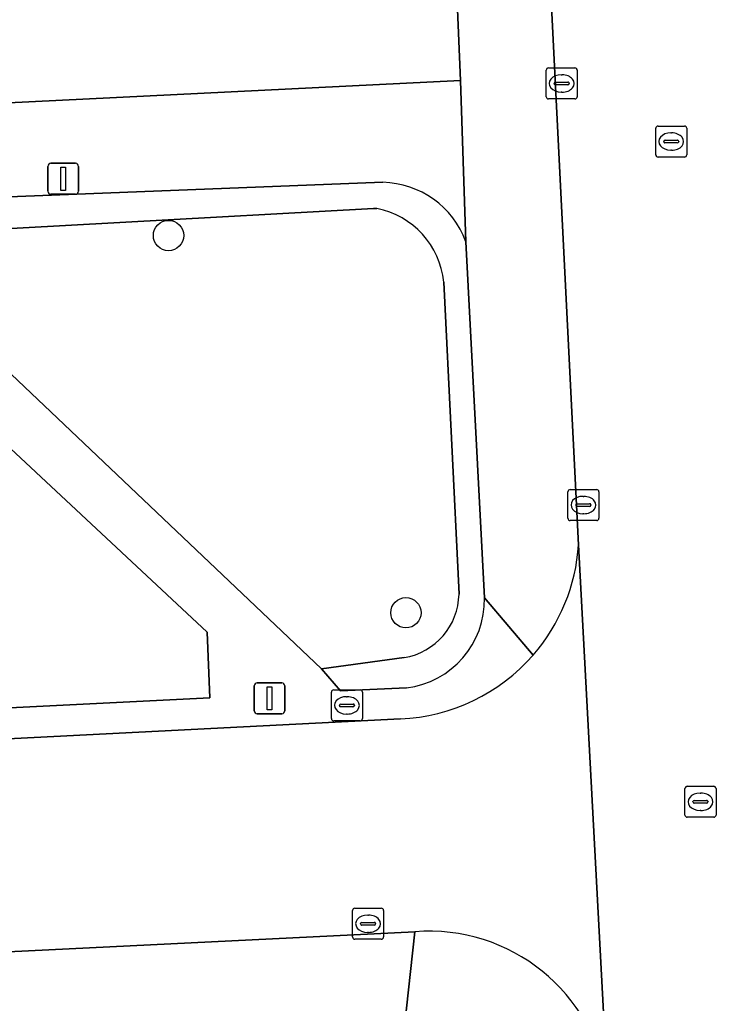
# Model space of a CAD drawing. Extents: x 161084 to 161928, y 385354 to 386522.
# Drawn here: x 161794.81 to 161817.92, y 386010 to 386041.73 of the extents above; entities that cross this region are included whole.
import ezdxf

# ---------------------------------------------------------------- set-up
doc = ezdxf.new("R2010")
doc.units = 0
for name, color, linetype in [('IMGEO_Boom', 7, 'Continuous'), ('IMGEO_Erf', 7, 'Continuous'), ('IMGEO_Groenvoorziening', 7, 'Continuous'), ('IMGEO_Haag', 7, 'Continuous'), ('IMGEO_Kolk', 7, 'Continuous'), ('IMGEO_Lichtmast', 7, 'Continuous'), ('IMGEO_Rijbaan_lokaal_open', 7, 'Continuous'), ('IMGEO_Rioolput', 7, 'Continuous'), ('IMGEO_Voetpad_open', 7, 'Continuous')]:
    doc.layers.add(name, color=color, linetype=linetype)

msp = doc.modelspace()

# ---------------------------------------------------------------- linework, layer by layer
at = {"layer": 'IMGEO_Boom'}
for centre in [(161799.607, 386034.768), (161807.262, 386022.598)]:
    msp.add_circle(centre, 0.489, dxfattribs=at)
at = {"layer": 'IMGEO_Erf'}
msp.add_lwpolyline([(161712.882, 386035.02), (161809.017, 386039.766), (161808.142, 386060.669), (161808.116, 386060.932), (161808.066, 386061.192), (161807.993, 386061.446), (161807.898, 386061.693), (161807.781, 386061.93), (161807.644, 386062.156), (161807.486, 386062.369), (161807.311, 386062.566), (161807.118, 386062.748), (161806.91, 386062.911), (161806.689, 386063.055), (161806.455, 386063.179), (161806.211, 386063.281), (161805.959, 386063.362), (161805.701, 386063.419), (161805.439, 386063.453), (161805.175, 386063.463), (161805.045, 386063.46), (161792.178, 386062.785)], dxfattribs=at)
at = {"layer": 'IMGEO_Groenvoorziening'}
for points in [[(161806.517, 386036.484), (161789.793, 386035.836), (161789.844, 386034.734), (161806.215, 386035.635), (161806.327, 386035.641)], [(161806.327, 386035.641), (161806.215, 386035.635), (161789.844, 386034.734), (161804.543, 386020.794), (161807.204, 386021.15)], [(161809.797, 386023.078), (161809.195, 386034.569)], [(161808.975, 386023.201), (161808.483, 386033.268)], [(161808.483, 386033.268), (161808.975, 386023.201)], [(161807.204, 386021.15), (161804.543, 386020.794), (161805.153, 386020.082), (161807.28, 386020.175)]]:
    msp.add_lwpolyline(points, dxfattribs=at)
msp.add_lwpolyline([(161788.496, 386033.51), (161786.529, 386033.458), (161774.966, 386020.629), (161775.14, 386018.561), (161800.937, 386019.853), (161800.853, 386021.976)], close=True, dxfattribs=at)
for centre, radius, start, end in [((161806.451, 386033.562), 2.923, 20.1506, 88.7133), ((161805.795, 386032.992), 2.702, 5.8642, 78.6495), ((161805.795, 386032.992), 2.702, 5.8642, 78.6495), ((161806.861, 386023.236), 2.114, 279.3351, 359.0449), ((161806.861, 386023.236), 2.114, 279.3351, 359.0449), ((161806.93, 386023.021), 2.868, 277.0167, 1.1305)]:
    msp.add_arc(centre, radius, start, end, dxfattribs=at)
at = {"layer": 'IMGEO_Haag'}
for points in [[(161806.517, 386036.484), (161789.793, 386035.836), (161789.844, 386034.734), (161806.215, 386035.635), (161806.327, 386035.641)], [(161809.797, 386023.078), (161809.195, 386034.569)], [(161808.483, 386033.268), (161808.975, 386023.201)], [(161807.204, 386021.15), (161804.543, 386020.794), (161805.153, 386020.082), (161807.28, 386020.175)]]:
    msp.add_lwpolyline(points, dxfattribs=at)
for centre, radius, start, end in [((161806.451, 386033.562), 2.923, 20.1506, 88.7133), ((161805.795, 386032.992), 2.702, 5.8642, 78.6495), ((161806.861, 386023.236), 2.114, 279.3351, 359.0449), ((161806.93, 386023.021), 2.868, 277.0167, 1.1305)]:
    msp.add_arc(centre, radius, start, end, dxfattribs=at)
at = {"layer": 'IMGEO_Kolk'}
for p, q in [((161811.784, 386039.247), (161811.784, 386040.099)), ((161811.859, 386040.173), (161812.711, 386040.173)), ((161812.272, 386039.953), (161812.297, 386039.953)), ((161812.785, 386040.099), (161812.785, 386039.247)), ((161812.043, 386039.667), (161812.043, 386039.679)), ((161812.086, 386039.716), (161812.484, 386039.716)), ((161812.527, 386039.679), (161812.527, 386039.667)), ((161812.481, 386039.63), (161812.083, 386039.63)), ((161812.295, 386039.393), (161812.27, 386039.393)), ((161812.711, 386039.173), (161811.859, 386039.173)), ((161812.486, 386025.647), (161812.486, 386026.499)), ((161812.561, 386026.573), (161813.413, 386026.573)), ((161812.974, 386026.353), (161812.999, 386026.353)), ((161813.487, 386026.499), (161813.487, 386025.647)), ((161812.745, 386026.067), (161812.745, 386026.079)), ((161813.183, 386026.03), (161812.785, 386026.03)), ((161812.788, 386026.116), (161813.186, 386026.116)), ((161813.229, 386026.079), (161813.229, 386026.067)), ((161812.997, 386025.793), (161812.972, 386025.793)), ((161813.413, 386025.573), (161812.561, 386025.573)), ((161804.859, 386019.184), (161804.859, 386020.036)), ((161804.934, 386020.11), (161805.786, 386020.11)), ((161805.86, 386020.036), (161805.86, 386019.184)), ((161805.161, 386019.653), (161805.559, 386019.653)), ((161805.347, 386019.89), (161805.372, 386019.89)), ((161805.118, 386019.604), (161805.118, 386019.616)), ((161805.556, 386019.567), (161805.158, 386019.567)), ((161805.37, 386019.33), (161805.345, 386019.33)), ((161805.602, 386019.616), (161805.602, 386019.604)), ((161805.786, 386019.11), (161804.934, 386019.11)), ((161805.541, 386012.14), (161805.541, 386012.992)), ((161805.616, 386013.066), (161806.468, 386013.066)), ((161806.542, 386012.992), (161806.542, 386012.14)), ((161806.029, 386012.846), (161806.054, 386012.846)), ((161805.8, 386012.56), (161805.8, 386012.572)), ((161806.238, 386012.523), (161805.84, 386012.523)), ((161805.843, 386012.609), (161806.241, 386012.609)), ((161806.284, 386012.572), (161806.284, 386012.56)), ((161806.468, 386012.066), (161805.616, 386012.066)), ((161806.052, 386012.286), (161806.027, 386012.286))]:
    msp.add_line(p, q, dxfattribs=at)
for points in [[(161811.784, 386039.247), (161811.784, 386040.099)], [(161811.859, 386040.173), (161812.711, 386040.173)], [(161812.785, 386040.099), (161812.785, 386039.247)], [(161812.711, 386039.173), (161811.859, 386039.173)], [(161812.486, 386025.647), (161812.486, 386026.499)], [(161812.561, 386026.573), (161813.413, 386026.573)], [(161813.487, 386026.499), (161813.487, 386025.647)], [(161813.413, 386025.573), (161812.561, 386025.573)], [(161804.859, 386019.184), (161804.859, 386020.036)], [(161804.934, 386020.11), (161805.786, 386020.11)], [(161805.86, 386020.036), (161805.86, 386019.184)], [(161805.786, 386019.11), (161804.934, 386019.11)], [(161805.541, 386012.14), (161805.541, 386012.992)], [(161805.616, 386013.066), (161806.468, 386013.066)], [(161806.542, 386012.992), (161806.542, 386012.14)], [(161806.468, 386012.066), (161805.616, 386012.066)]]:
    msp.add_lwpolyline(points, dxfattribs=at)
for centre, radius, start, end in [((161811.861, 386040.097), 0.0765, 91.552, 178.448), ((161811.861, 386040.097), 0.0765, 91.552, 178.448), ((161812.709, 386040.097), 0.0765, 1.552, 88.448), ((161812.709, 386040.097), 0.0765, 1.552, 88.448), ((161812.083, 386039.676), 0.0403, 85.8775, 175.7526), ((161812.08, 386039.666), 0.0366, 178.938, 274.7102), ((161812.484, 386039.673), 0.043, 264.8664, 352.4533), ((161812.488, 386039.678), 0.0386, 1.7309, 96.639), ((161811.861, 386039.249), 0.0765, 181.552, 268.448), ((161811.861, 386039.249), 0.0765, 181.552, 268.448), ((161812.709, 386039.249), 0.0765, 271.552, 358.448), ((161812.709, 386039.249), 0.0765, 271.552, 358.448), ((161812.563, 386026.497), 0.0765, 91.552, 178.448), ((161812.563, 386026.497), 0.0765, 91.552, 178.448), ((161813.411, 386026.497), 0.0765, 1.552, 88.448), ((161813.411, 386026.497), 0.0765, 1.552, 88.448), ((161812.785, 386026.076), 0.0403, 85.8775, 175.7526), ((161812.782, 386026.066), 0.0366, 178.938, 274.7102), ((161813.186, 386026.073), 0.043, 264.8664, 352.4533), ((161813.19, 386026.078), 0.0386, 1.7309, 96.639), ((161812.563, 386025.649), 0.0765, 181.552, 268.448), ((161812.563, 386025.649), 0.0765, 181.552, 268.448), ((161813.411, 386025.649), 0.0765, 271.552, 358.448), ((161813.411, 386025.649), 0.0765, 271.552, 358.448), ((161804.936, 386020.034), 0.0765, 91.552, 178.448), ((161804.936, 386020.034), 0.0765, 91.552, 178.448), ((161805.784, 386020.034), 0.0765, 1.552, 88.448), ((161805.784, 386020.034), 0.0765, 1.552, 88.448), ((161805.158, 386019.613), 0.0403, 85.8775, 175.7526), ((161805.563, 386019.615), 0.0386, 1.7309, 96.639), ((161805.155, 386019.603), 0.0366, 178.938, 274.7102), ((161805.559, 386019.61), 0.043, 264.8664, 352.4533), ((161804.936, 386019.186), 0.0765, 181.552, 268.448), ((161804.936, 386019.186), 0.0765, 181.552, 268.448), ((161805.784, 386019.186), 0.0765, 271.552, 358.448), ((161805.784, 386019.186), 0.0765, 271.552, 358.448), ((161805.618, 386012.99), 0.0765, 91.552, 178.448), ((161805.618, 386012.99), 0.0765, 91.552, 178.448), ((161806.466, 386012.99), 0.0765, 1.552, 88.448), ((161806.466, 386012.99), 0.0765, 1.552, 88.448), ((161805.84, 386012.569), 0.0403, 85.8775, 175.7526), ((161805.837, 386012.559), 0.0366, 178.938, 274.7102), ((161806.241, 386012.566), 0.043, 264.8664, 352.4533), ((161806.245, 386012.571), 0.0386, 1.7309, 96.639), ((161805.618, 386012.142), 0.0765, 181.552, 268.448), ((161805.618, 386012.142), 0.0765, 181.552, 268.448), ((161806.466, 386012.142), 0.0765, 271.552, 358.448), ((161806.466, 386012.142), 0.0765, 271.552, 358.448)]:
    msp.add_arc(centre, radius, start, end, dxfattribs=at)
for centre, major_axis, ratio, start_param, end_param in [((161812.271, 386039.673), (-0.387, 0.002), 0.722429, 4.712389, 7.853982), ((161812.296, 386039.673), (-0.39, 0.002), 0.717154, 1.570796, 4.712389), ((161812.973, 386026.073), (-0.387, 0.002), 0.722429, 4.712389, 7.853982), ((161812.998, 386026.073), (-0.39, 0.002), 0.717154, 1.570796, 4.712389), ((161805.346, 386019.61), (-0.387, 0.002), 0.722429, 4.712389, 7.853982), ((161805.371, 386019.61), (-0.39, 0.002), 0.717154, 1.570796, 4.712389), ((161806.028, 386012.566), (-0.387, 0.002), 0.722429, 4.712389, 7.853982), ((161806.053, 386012.566), (-0.39, 0.002), 0.717154, 1.570796, 4.712389)]:
    msp.add_ellipse(centre, major_axis=major_axis, ratio=ratio, start_param=start_param, end_param=end_param, dxfattribs=at)
at = {"layer": 'IMGEO_Lichtmast'}
for p, q in [((161795.817, 386037.099), (161796.607, 386037.099)), ((161796.607, 386037.099), (161795.817, 386037.099)), ((161795.717, 386036.199), (161795.717, 386036.999)), ((161795.717, 386036.999), (161795.717, 386036.199)), ((161796.707, 386036.999), (161796.707, 386036.199)), ((161796.707, 386036.199), (161796.707, 386036.999)), ((161796.607, 386036.099), (161795.817, 386036.099)), ((161795.817, 386036.099), (161796.607, 386036.099)), ((161802.47, 386020.338), (161803.26, 386020.338)), ((161803.26, 386020.338), (161802.47, 386020.338)), ((161802.37, 386019.438), (161802.37, 386020.238)), ((161802.37, 386020.238), (161802.37, 386019.438)), ((161803.36, 386020.238), (161803.36, 386019.438)), ((161803.36, 386019.438), (161803.36, 386020.238)), ((161803.26, 386019.338), (161802.47, 386019.338)), ((161802.47, 386019.338), (161803.26, 386019.338))]:
    msp.add_line(p, q, dxfattribs=at)
for points in [[(161796.137, 386036.974), (161796.287, 386036.974), (161796.287, 386036.224), (161796.137, 386036.224), (161796.137, 386036.974)], [(161802.79, 386020.213), (161802.94, 386020.213), (161802.94, 386019.463), (161802.79, 386019.463), (161802.79, 386020.213)]]:
    msp.add_lwpolyline(points, dxfattribs=at)
for centre, start, end in [((161795.817, 386036.999), 90, 180), ((161795.817, 386036.999), 90, 180), ((161796.607, 386036.999), 0, 90), ((161796.607, 386036.999), 360, 90), ((161795.817, 386036.199), 180, 270), ((161795.817, 386036.199), 180, 270), ((161796.607, 386036.199), 270, 0), ((161796.607, 386036.199), 270, 0), ((161802.47, 386020.238), 90, 180), ((161802.47, 386020.238), 90, 180), ((161803.26, 386020.238), 0, 90), ((161803.26, 386020.238), 360, 90), ((161802.47, 386019.438), 180, 270), ((161802.47, 386019.438), 180, 270), ((161803.26, 386019.438), 270, 0), ((161803.26, 386019.438), 270, 0)]:
    msp.add_arc(centre, 0.1, start, end, dxfattribs=at)
at = {"layer": 'IMGEO_Rijbaan_lokaal_open'}
for points in [[(161811.077, 386059.751), (161812.831, 386024.794), (161813.76, 386007.295), (161814.162, 386000.009), (161815.315, 385974.355), (161822.36, 385974.707), (161821.739, 385986.755), (161821.04, 385999.964), (161818.994, 386039.308), (161818.783, 386044.547), (161817.865, 386062.262)], [(161813.76, 386007.295), (161812.831, 386024.794)], [(161807.085, 386019.175), (161777.966, 386017.696), (161778.255, 386010.868), (161807.553, 386012.306)]]:
    msp.add_lwpolyline(points, dxfattribs=at)
for centre, radius, start, end in [((161806.833, 386025.182), 6.01, 318.9378, 356.2987), ((161806.83, 386025.182), 6.012, 272.4266, 318.9555), ((161808.009, 386006.521), 5.803, 7.6657, 94.5054)]:
    msp.add_arc(centre, radius, start, end, dxfattribs=at)
at = {"layer": 'IMGEO_Rioolput'}
for p, q in [((161815.316, 386037.374), (161815.316, 386038.226)), ((161815.391, 386038.3), (161816.243, 386038.3)), ((161815.804, 386038.08), (161815.829, 386038.08)), ((161816.317, 386038.226), (161816.317, 386037.374)), ((161815.575, 386037.794), (161815.575, 386037.806)), ((161816.013, 386037.757), (161815.615, 386037.757)), ((161815.618, 386037.843), (161816.016, 386037.843)), ((161816.059, 386037.806), (161816.059, 386037.794)), ((161815.827, 386037.52), (161815.802, 386037.52)), ((161816.243, 386037.3), (161815.391, 386037.3)), ((161816.26, 386016.073), (161816.26, 386016.925)), ((161816.335, 386016.999), (161817.187, 386016.999)), ((161817.261, 386016.925), (161817.261, 386016.073)), ((161816.519, 386016.493), (161816.519, 386016.505)), ((161816.562, 386016.542), (161816.96, 386016.542)), ((161816.748, 386016.779), (161816.773, 386016.779)), ((161817.003, 386016.505), (161817.003, 386016.493)), ((161816.957, 386016.456), (161816.559, 386016.456)), ((161816.771, 386016.219), (161816.746, 386016.219)), ((161817.187, 386015.999), (161816.335, 386015.999))]:
    msp.add_line(p, q, dxfattribs=at)
for points in [[(161815.316, 386037.374), (161815.316, 386038.226)], [(161815.391, 386038.3), (161816.243, 386038.3)], [(161816.317, 386038.226), (161816.317, 386037.374)], [(161816.243, 386037.3), (161815.391, 386037.3)], [(161816.26, 386016.073), (161816.26, 386016.925)], [(161816.335, 386016.999), (161817.187, 386016.999)], [(161817.261, 386016.925), (161817.261, 386016.073)], [(161817.187, 386015.999), (161816.335, 386015.999)]]:
    msp.add_lwpolyline(points, dxfattribs=at)
for centre, radius, start, end in [((161815.393, 386038.224), 0.0765, 91.552, 178.448), ((161815.393, 386038.224), 0.0765, 91.552, 178.448), ((161816.241, 386038.224), 0.0765, 1.552, 88.448), ((161816.241, 386038.224), 0.0765, 1.552, 88.448), ((161815.615, 386037.803), 0.0403, 85.8775, 175.7526), ((161815.612, 386037.793), 0.0366, 178.938, 274.7102), ((161816.016, 386037.8), 0.043, 264.8664, 352.4533), ((161816.02, 386037.805), 0.0386, 1.7309, 96.639), ((161815.393, 386037.376), 0.0765, 181.552, 268.448), ((161815.393, 386037.376), 0.0765, 181.552, 268.448), ((161816.241, 386037.376), 0.0765, 271.552, 358.448), ((161816.241, 386037.376), 0.0765, 271.552, 358.448), ((161816.337, 386016.923), 0.0765, 91.552, 178.448), ((161816.337, 386016.923), 0.0765, 91.552, 178.448), ((161817.185, 386016.923), 0.0765, 1.552, 88.448), ((161817.185, 386016.923), 0.0765, 1.552, 88.448), ((161816.559, 386016.502), 0.0403, 85.8775, 175.7526), ((161816.556, 386016.492), 0.0366, 178.938, 274.7102), ((161816.96, 386016.499), 0.043, 264.8664, 352.4533), ((161816.964, 386016.504), 0.0386, 1.7309, 96.639), ((161816.337, 386016.075), 0.0765, 181.552, 268.448), ((161816.337, 386016.075), 0.0765, 181.552, 268.448), ((161817.185, 386016.075), 0.0765, 271.552, 358.448), ((161817.185, 386016.075), 0.0765, 271.552, 358.448)]:
    msp.add_arc(centre, radius, start, end, dxfattribs=at)
for centre, major_axis, ratio, start_param, end_param in [((161815.803, 386037.8), (-0.387, 0.002), 0.722429, 4.712389, 7.853982), ((161815.828, 386037.8), (-0.39, 0.002), 0.717154, 1.570796, 4.712389), ((161816.747, 386016.499), (-0.387, 0.002), 0.722429, 4.712389, 7.853982), ((161816.772, 386016.499), (-0.39, 0.002), 0.717154, 1.570796, 4.712389)]:
    msp.add_ellipse(centre, major_axis=major_axis, ratio=ratio, start_param=start_param, end_param=end_param, dxfattribs=at)
at = {"layer": 'IMGEO_Voetpad_open'}
for points in [[(161809.365, 386063.04), (161808.142, 386060.669), (161809.017, 386039.766), (161809.195, 386034.569), (161809.797, 386023.078), (161811.365, 386021.234)], [(161812.831, 386024.794), (161811.077, 386059.751)], [(161809.017, 386039.766), (161712.882, 386035.02), (161674.898, 386033.126), (161673.413, 386033.052), (161654.094, 386032.088)], [(161809.195, 386034.569), (161809.017, 386039.766)], [(161789.793, 386035.836), (161806.517, 386036.484)], [(161807.28, 386020.175), (161805.153, 386020.082), (161804.543, 386020.794), (161789.844, 386034.734), (161789.793, 386035.836)], [(161811.365, 386021.234), (161809.797, 386023.078)], [(161626.81, 386010.124), (161663.522, 386011.929), (161666.424, 386012.052), (161715.933, 386014.595), (161718.764, 386014.722), (161743.594, 386015.993), (161775.161, 386017.586), (161777.966, 386017.696), (161807.085, 386019.175)], [(161807.553, 386012.306), (161778.255, 386010.868), (161775.486, 386010.724), (161753.294, 386009.6), (161718.918, 386007.84), (161716.164, 386007.713), (161705.698, 386007.187), (161705.791, 386004.163), (161726.736, 386005.249), (161784.291, 386008.06), (161785.703, 386008.129), (161803.599, 386008.957)], [(161806.864, 386006.001), (161807.553, 386012.306)], [(161807.553, 386012.306), (161806.864, 386006.001), (161807.13, 385999.905), (161808.729, 385966.944), (161808.949, 385964.315), (161813.117, 385964.498), (161816.244, 385902.138), (161816.29, 385901.204), (161816.297, 385901.071), (161817.417, 385878.743), (161819.314, 385875.046)]]:
    msp.add_lwpolyline(points, dxfattribs=at)
msp.add_lwpolyline([(161788.496, 386033.51), (161800.853, 386021.976), (161800.937, 386019.853), (161775.14, 386018.561), (161774.966, 386020.629), (161786.529, 386033.458)], close=True, dxfattribs=at)
for centre, radius, start, end in [((161806.451, 386033.562), 2.923, 20.1506, 88.7133), ((161806.833, 386025.182), 6.01, 318.9378, 356.2987), ((161806.93, 386023.021), 2.868, 277.0167, 1.1305), ((161806.83, 386025.182), 6.012, 272.4266, 318.9555), ((161808.009, 386006.521), 5.803, 7.6657, 94.5054)]:
    msp.add_arc(centre, radius, start, end, dxfattribs=at)

doc.saveas('drawing.dxf')
